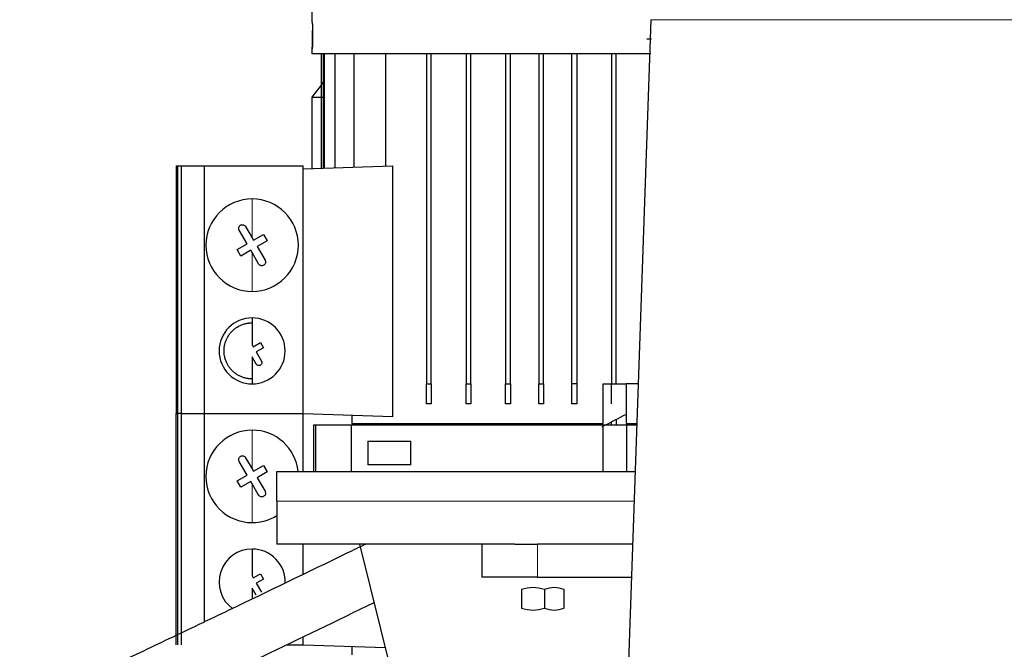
# Model space of a CAD drawing. Header units: inches. Extents: x 0 to 29700, y -16 to 21000.
# Tile 276 of 376: x 13896 to 14194, y 15732 to 15922. Entities that reach past the tile are written whole.
import ezdxf

# ---------------------------------------------------------------- set-up
doc = ezdxf.new("R2010")
doc.units = ezdxf.units.IN
doc.layers.add('1', color=7, linetype='Continuous', true_color=0xffffff)
doc.layers.add('254', color=7, linetype='Continuous', true_color=0xffffff)
doc.styles.add('latin_extended', font='simplex.shx')
doc.dimstyles.get("Standard").update_dxf_attribs({"dimtxt": 0.18, "dimasz": 0.18, "dimexe": 0.18, "dimexo": 0.0625, "dimgap": 0.09, "dimtad": 0, "dimtih": 1, "dimtoh": 1, "dimdec": 4, "dimzin": 0, "dimdsep": 46, "dimtxsty": 'Standard', "dimcen": 0.09, "dimadec": 0, "dimazin": 0, "dimtfac": 1, "dimtdec": 4, "dimtofl": 0, "dimtmove": 0, "dimatfit": 3, "dimfxl": 1, "dimtolj": 1, "dimtzin": 0, "dimarcsym": 0})

# ---------------------------------------------------------------- blocks, each defined once
blk = doc.blocks.new('_U4')
at = {"layer": '254', "color": 3, "linetype": 'Continuous', "lineweight": 13, "transparency": 16777216}
for p, q in [((13540.1, 16100.87), (13540.1, 18753.19)), ((16342.13, 14881.25), (16342.13, 18753.19)), ((13715.1, 18703.19), (16167.13, 18703.19))]:
    blk.add_line(p, q, dxfattribs=at)
at = {"layer": '254', "color": 3, "transparency": 16777216}
for points in [[(13715.1, 18732.36), (13715.1, 18674.02), (13540.1, 18703.19)], [(16167.13, 18674.02), (16167.13, 18732.36), (16342.13, 18703.19)]]:
    blk.add_solid(points, dxfattribs=at)
at = {"layer": 'Defpoints', "color": 0, "transparency": 16777216}
for p in [(16342.13, 18703.19), (13540.1, 16050.87), (16342.13, 14831.25)]:
    blk.add_point(p, dxfattribs=at)
at = {"layer": '254', "color": 2, "lineweight": 13, "transparency": 16777216, "insert": (14632.78, 18965.69), "char_height": 175, "attachment_point": 1, "style": 'latin_extended'}
blk.add_mtext('\\A1;2802', dxfattribs=at)

msp = doc.modelspace()

# ---------------------------------------------------------------- linework, layer by layer
at = {"layer": '1', "color": 2, "linetype": 'Continuous', "lineweight": 25}
msp.add_line((14087.3, 15922.485), (14078.911, 15682.263), dxfattribs=at)
at = {"layer": '1', "color": 110, "linetype": 'Continuous', "lineweight": 13}
msp.add_line((14371.909, 15922.485), (14087.3, 15922.485), dxfattribs=at)
at = {"layer": '254', "color": 2, "linetype": 'Continuous', "lineweight": 25}
for p, q in [((13984.805, 15921.694), (13984.805, 15969.03)), ((14086.053, 15916.694), (14087.504, 15916.694)), ((13984.805, 15912.194), (13984.805, 15913.694)), ((14087.353, 15912.194), (13984.805, 15912.194)), ((13987.605, 15877.478), (13987.605, 15912.194)), ((13987.609, 15912.194), (13987.609, 15877.478)), ((13988.251, 15912.194), (13988.251, 15877.5)), ((13988.479, 15877.508), (13988.479, 15912.194)), ((13991.617, 15912.194), (13991.617, 15877.613)), ((13997.406, 15912.194), (13997.406, 15877.807)), ((14007.044, 15878.131), (14007.044, 15912.194)), ((14019.355, 15912.194), (14019.355, 15812.194)), ((14020.855, 15812.194), (14020.855, 15912.194)), ((14031.355, 15912.194), (14031.355, 15812.194)), ((14032.855, 15812.194), (14032.855, 15912.194)), ((14043.355, 15912.194), (14043.355, 15812.194)), ((14044.855, 15812.194), (14044.855, 15912.194)), ((14053.355, 15912.194), (14053.355, 15812.194)), ((14054.855, 15812.194), (14054.855, 15912.194)), ((14063.355, 15806.194), (14063.355, 15912.194)), ((14064.855, 15912.194), (14064.855, 15806.194)), ((14075.355, 15912.194), (14075.355, 15812.194)), ((14076.855, 15812.194), (14076.855, 15912.194)), ((13984.805, 15899.03), (13987.605, 15902.614)), ((13987.609, 15902.62), (13988.251, 15903.442)), ((13984.805, 15899.03), (13988.251, 15899.03)), ((13984.805, 15877.384), (13984.805, 15899.03)), ((13943.605, 15878.194), (13943.605, 15803.194)), ((13943.605, 15878.194), (13944.105, 15878.194)), ((13944.105, 15803.194), (13944.105, 15878.194)), ((13944.105, 15878.194), (13945.105, 15878.194)), ((13945.105, 15878.194), (13945.105, 15803.194)), ((13945.105, 15878.194), (13952.105, 15878.194)), ((13952.105, 15878.194), (13952.105, 15803.194)), ((13952.105, 15878.194), (13982.105, 15878.194)), ((13982.105, 15877.294), (14009.183, 15878.203)), ((13982.105, 15803.194), (13982.105, 15878.194)), ((14009.183, 15802.184), (14009.183, 15878.203)), ((13965.068, 15854.605), (13962.693, 15858.719)), ((13964.641, 15859.844), (13966.605, 15856.444)), ((13967.016, 15855.73), (13970.047, 15857.48)), ((13970.047, 15857.48), (13971.172, 15855.532)), ((13962.037, 15852.855), (13965.068, 15854.605)), ((13966.605, 15856.444), (13967.016, 15855.73)), ((13971.172, 15855.532), (13968.141, 15853.782)), ((13963.162, 15850.907), (13962.037, 15852.855)), ((13966.193, 15852.657), (13963.162, 15850.907)), ((13966.605, 15851.944), (13966.193, 15852.657)), ((13968.568, 15848.543), (13966.605, 15851.944)), ((13968.141, 15853.782), (13970.516, 15849.668)), ((13966.605, 15832.194), (13966.605, 15824.044)), ((13966.943, 15823.457), (13969.108, 15824.707)), ((13969.108, 15824.707), (13970.033, 15823.105)), ((13966.605, 15824.044), (13966.943, 15823.457)), ((13970.033, 15823.105), (13967.868, 15821.855)), ((13967.868, 15821.855), (13969.443, 15819.127)), ((13966.605, 15820.344), (13966.605, 15812.194)), ((13967.841, 15818.202), (13966.605, 15820.344)), ((14019.355, 15812.194), (14020.855, 15812.194)), ((14020.855, 15812.194), (14020.855, 15806.194)), ((14031.355, 15812.194), (14032.855, 15812.194)), ((14032.855, 15812.194), (14032.855, 15806.194)), ((14043.355, 15812.194), (14044.855, 15812.194)), ((14044.855, 15812.194), (14044.855, 15806.194)), ((14053.355, 15806.194), (14053.355, 15812.194)), ((14053.355, 15812.194), (14054.855, 15812.194)), ((14054.855, 15812.194), (14054.855, 15806.194)), ((14064.855, 15812.194), (14063.355, 15812.194)), ((14072.835, 15812.194), (14075.355, 15812.194)), ((14072.835, 15800.194), (14072.835, 15812.194)), ((14075.355, 15812.194), (14076.855, 15812.194)), ((14076.855, 15812.194), (14079.829, 15812.194)), ((14079.829, 15812.194), (14079.829, 15800.194)), ((14083.449, 15812.194), (14079.829, 15812.194)), ((14020.855, 15806.194), (14019.355, 15806.194)), ((14032.855, 15806.194), (14031.355, 15806.194)), ((14044.855, 15806.194), (14043.355, 15806.194)), ((14054.855, 15806.194), (14053.355, 15806.194)), ((14064.855, 15806.194), (14063.355, 15806.194)), ((13943.605, 15803.194), (13944.105, 15803.194)), ((13943.605, 15733.194), (13943.605, 15803.193)), ((13945.105, 15803.194), (13944.105, 15803.194)), ((13944.105, 15733.194), (13944.105, 15803.193)), ((13945.105, 15803.194), (13952.105, 15803.194)), ((13945.105, 15803.193), (13945.105, 15733.194)), ((13952.105, 15803.194), (13982.105, 15803.194)), ((13952.105, 15803.193), (13952.105, 15740.081)), ((13982.005, 15803.194), (13982.105, 15803.094)), ((14009.183, 15802.184), (13982.105, 15803.094)), ((13982.105, 15785.694), (13982.105, 15803.094)), ((13996.744, 15802.602), (13996.744, 15800.194)), ((14075.355, 15799.694), (14075.355, 15800.73)), ((14076.855, 15801.484), (14076.855, 15799.694)), ((13985.165, 15799.694), (13985.165, 15785.694)), ((13985.825, 15799.694), (13985.165, 15799.694)), ((13986.537, 15799.694), (13985.825, 15799.694)), ((13985.825, 15799.694), (13985.825, 15785.694)), ((13996.731, 15799.694), (13986.537, 15799.694)), ((13996.744, 15799.694), (13996.731, 15799.694)), ((13996.731, 15785.694), (13996.731, 15799.694)), ((13996.744, 15800.194), (14054.105, 15800.194)), ((14072.835, 15799.694), (13996.744, 15799.694)), ((14009.183, 15799.694), (14009.183, 15800.194)), ((14019.355, 15800.194), (14019.355, 15799.694)), ((14020.855, 15799.694), (14020.855, 15800.194)), ((14031.355, 15799.694), (14031.355, 15800.194)), ((14032.855, 15800.193), (14032.855, 15799.693)), ((14043.355, 15799.693), (14043.355, 15800.193)), ((14044.855, 15800.193), (14044.855, 15799.693)), ((14053.355, 15799.694), (14053.355, 15800.194)), ((14054.105, 15800.194), (14072.835, 15800.194)), ((14054.855, 15800.193), (14054.855, 15799.693)), ((14063.355, 15799.693), (14063.355, 15800.193)), ((14064.855, 15800.193), (14064.855, 15799.693)), ((14072.899, 15799.694), (14072.835, 15799.694)), ((14079.553, 15799.694), (14072.899, 15799.694)), ((14072.899, 15785.694), (14072.899, 15799.694)), ((14080.017, 15799.694), (14079.553, 15799.694)), ((14079.829, 15800.194), (14083.03, 15800.194)), ((14083.012, 15799.694), (14080.017, 15799.694)), ((14080.017, 15785.694), (14080.017, 15799.694)), ((14001.643, 15794.894), (14001.643, 15787.694)), ((14001.643, 15794.894), (14008.143, 15794.894)), ((14008.143, 15794.894), (14014.643, 15794.894)), ((14014.643, 15787.694), (14014.643, 15794.894)), ((13965.068, 15784.605), (13962.693, 15788.719)), ((13964.641, 15789.844), (13966.605, 15786.444)), ((13966.605, 15786.444), (13967.016, 15785.73)), ((13967.016, 15785.73), (13970.047, 15787.48)), ((13971.172, 15785.532), (13968.141, 15783.782)), ((13970.047, 15787.48), (13971.172, 15785.532)), ((13974.105, 15776.694), (13974.105, 15785.694)), ((13974.105, 15785.694), (14082.522, 15785.694)), ((14008.143, 15787.694), (14001.643, 15787.694)), ((14014.643, 15787.694), (14008.143, 15787.694)), ((13962.037, 15782.855), (13965.068, 15784.605)), ((13963.162, 15780.907), (13962.037, 15782.855)), ((13966.193, 15782.657), (13963.162, 15780.907)), ((13966.605, 15781.944), (13966.193, 15782.657)), ((13968.141, 15783.782), (13970.516, 15779.668)), ((13968.568, 15778.543), (13966.605, 15781.944)), ((13974.105, 15776.694), (13974.105, 15763.694)), ((13966.605, 15762.194), (13966.605, 15754.044)), ((14046.099, 15763.694), (13974.105, 15763.694)), ((13982.105, 15754.529), (13982.105, 15763.694)), ((13999.105, 15763.694), (14013.316, 15706.694)), ((14036.105, 15763.694), (14036.105, 15753.694)), ((14046.104, 15763.694), (14053.038, 15763.694)), ((14081.755, 15763.694), (14053.038, 15763.694)), ((13966.605, 15754.044), (13966.943, 15753.457)), ((13966.943, 15753.457), (13969.108, 15754.707)), ((13970.033, 15753.105), (13967.868, 15751.855)), ((13969.108, 15754.707), (13970.033, 15753.105)), ((14053.038, 15753.694), (14036.105, 15753.694)), ((14053.038, 15753.694), (14081.406, 15753.694)), ((13967.841, 15748.202), (13966.605, 15750.344)), ((13966.605, 15750.344), (13966.605, 15746.965)), ((13967.868, 15751.855), (13969.443, 15749.127)), ((14048.149, 15749.913), (14048.149, 15744.274)), ((14055.082, 15749.913), (14055.082, 15744.274)), ((14061.038, 15744.274), (14061.038, 15749.913)), ((13982.105, 15733.194), (13982.105, 15735.653)), ((13977.019, 15733.194), (13982.105, 15733.194)), ((13982.005, 15733.194), (13982.105, 15733.094)), ((14006.942, 15732.26), (13982.105, 15733.094)), ((13996.744, 15732.602), (13996.744, 15730.194))]:
    msp.add_line(p, q, dxfattribs=at)
at = {"layer": '254', "color": 110, "linetype": 'Continuous', "lineweight": 13}
for p, q in [((13966.605, 15868.194), (13966.605, 15856.444)), ((13966.605, 15851.944), (13966.605, 15840.194)), ((13966.605, 15798.194), (13966.605, 15786.444)), ((13966.605, 15781.944), (13966.605, 15770.194)), ((14082.206, 15776.694), (13974.105, 15776.694)), ((14053.038, 15763.694), (14053.038, 15753.694))]:
    msp.add_line(p, q, dxfattribs=at)
at = {"layer": '254', "color": 2, "linetype": 'Continuous', "lineweight": 25}
for centre, radius, start, end in [((13966.605, 15854.194), 14, 90, 270), ((13966.605, 15854.194), 14, 270, 90), ((13966.605, 15822.194), 10, 90, 270), ((13966.605, 15822.194), 10, 270, 90), ((13966.605, 15784.194), 14, 90, 270), ((13966.605, 15784.194), 14, 6.14813, 90), ((13966.605, 15784.194), 14, 270, 302.39437), ((13966.605, 15752.194), 10, 90, 234.01406), ((13966.605, 15752.194), 10, 357.73594, 90)]:
    msp.add_arc(centre, radius, start, end, dxfattribs=at)
for points, knots in [([(13984.805, 15921.694), (13984.805, 15921.69), (13984.805, 15921.689), (13984.805, 15921.687), (13984.805, 15921.685), (13984.805, 15921.683), (13984.805, 15921.68), (13984.806, 15921.677), (13984.806, 15921.674), (13984.806, 15921.671), (13984.806, 15921.667), (13984.806, 15921.663), (13984.807, 15921.659), (13984.807, 15921.655), (13984.807, 15921.65), (13984.807, 15921.645), (13984.808, 15921.64), (13984.808, 15921.634), (13984.808, 15921.629), (13984.809, 15921.623), (13984.81, 15921.606), (13984.811, 15921.575), (13984.814, 15921.522), (13984.818, 15921.461), (13984.823, 15921.367), (13984.83, 15921.226), (13984.838, 15921.058), (13984.846, 15920.907), (13984.851, 15920.786), (13984.857, 15920.658), (13984.863, 15920.507), (13984.87, 15920.331), (13984.877, 15920.128), (13984.885, 15919.916), (13984.891, 15919.695), (13984.898, 15919.463), (13984.903, 15919.244), (13984.907, 15919.039), (13984.911, 15918.853), (13984.913, 15918.664), (13984.915, 15918.517), (13984.916, 15918.413), (13984.917, 15918.354), (13984.918, 15918.294), (13984.918, 15918.235), (13984.919, 15918.175), (13984.919, 15918.115), (13984.919, 15918.055), (13984.92, 15917.995), (13984.92, 15917.935), (13984.92, 15917.875), (13984.92, 15917.814), (13984.92, 15917.754), (13984.92, 15917.714), (13984.92, 15917.694)], [0, 0, 0, 0, 0.0311196, 0.0363129, 0.0415074, 0.0467035, 0.0519016, 0.057102, 0.062305, 0.0675111, 0.0727204, 0.0779335, 0.0831506, 0.0883722, 0.0935984, 0.0988298, 0.1040666, 0.1093091, 0.1145578, 0.1198129, 0.1250749, 0.1564742, 0.1877096, 0.2188571, 0.2499932, 0.3125449, 0.3751981, 0.4064058, 0.4375708, 0.4687695, 0.5000784, 0.5421359, 0.5838092, 0.6252765, 0.6667188, 0.7083174, 0.7502514, 0.7816793, 0.8129365, 0.8440985, 0.8752414, 0.8848597, 0.8944664, 0.9040637, 0.9136538, 0.9232389, 0.9328211, 0.9424026, 0.9519856, 0.9615724, 0.971165, 0.9807657, 0.9903766, 1, 1, 1, 1]), ([(13984.805, 15913.694), (13984.805, 15913.697), (13984.805, 15913.698), (13984.805, 15913.7), (13984.805, 15913.702), (13984.805, 15913.704), (13984.805, 15913.707), (13984.806, 15913.71), (13984.806, 15913.713), (13984.806, 15913.716), (13984.806, 15913.72), (13984.806, 15913.724), (13984.807, 15913.728), (13984.807, 15913.732), (13984.807, 15913.737), (13984.807, 15913.742), (13984.808, 15913.747), (13984.808, 15913.753), (13984.808, 15913.759), (13984.809, 15913.765), (13984.81, 15913.781), (13984.811, 15913.812), (13984.814, 15913.865), (13984.818, 15913.926), (13984.823, 15914.02), (13984.83, 15914.161), (13984.838, 15914.329), (13984.846, 15914.48), (13984.851, 15914.601), (13984.857, 15914.729), (13984.863, 15914.88), (13984.87, 15915.056), (13984.877, 15915.258), (13984.885, 15915.47), (13984.891, 15915.692), (13984.898, 15915.923), (13984.904, 15916.178), (13984.909, 15916.458), (13984.914, 15916.76), (13984.918, 15917.067), (13984.92, 15917.379), (13984.92, 15917.655), (13984.92, 15917.891), (13984.919, 15918.087), (13984.918, 15918.282), (13984.915, 15918.54), (13984.911, 15918.857), (13984.906, 15919.104), (13984.903, 15919.224)], [0, 0, 0, 0, 0.024893, 0.0290472, 0.0332024, 0.0373589, 0.0415169, 0.0456768, 0.0498388, 0.0540032, 0.0581703, 0.0623403, 0.0665136, 0.0706904, 0.074871, 0.0790556, 0.0832446, 0.0874382, 0.0916367, 0.0958404, 0.1000495, 0.1251666, 0.1501524, 0.1750678, 0.199974, 0.2500099, 0.3001276, 0.3250916, 0.3500211, 0.3749774, 0.4000214, 0.4336641, 0.4669996, 0.5001701, 0.5333206, 0.5665958, 0.6001391, 0.6403574, 0.6802271, 0.7199976, 0.7599202, 0.8002432, 0.8252772, 0.8502303, 0.8751639, 0.9001396, 0.9502323, 1, 1, 1, 1]), ([(13984.92, 15917.694), (13984.92, 15917.683), (13984.92, 15917.661), (13984.92, 15917.628), (13984.92, 15917.596), (13984.92, 15917.563), (13984.92, 15917.53), (13984.92, 15917.498), (13984.92, 15917.465), (13984.92, 15917.433), (13984.92, 15917.4), (13984.919, 15917.367), (13984.919, 15917.335), (13984.919, 15917.302), (13984.919, 15917.27), (13984.919, 15917.237), (13984.918, 15917.205), (13984.918, 15917.172), (13984.918, 15917.14), (13984.918, 15917.107), (13984.917, 15917.075), (13984.917, 15917.042), (13984.917, 15917.01), (13984.916, 15916.977), (13984.916, 15916.945), (13984.915, 15916.859), (13984.913, 15916.72), (13984.91, 15916.531), (13984.907, 15916.345), (13984.902, 15916.101), (13984.895, 15915.804), (13984.886, 15915.523), (13984.879, 15915.309), (13984.874, 15915.154), (13984.868, 15915.006), (13984.862, 15914.848), (13984.855, 15914.683), (13984.847, 15914.516), (13984.84, 15914.364), (13984.833, 15914.227), (13984.827, 15914.104), (13984.822, 15914.004), (13984.818, 15913.925), (13984.814, 15913.864), (13984.811, 15913.811), (13984.809, 15913.778), (13984.808, 15913.759), (13984.808, 15913.748), (13984.807, 15913.739), (13984.807, 15913.73), (13984.806, 15913.722), (13984.806, 15913.716), (13984.806, 15913.71), (13984.805, 15913.705), (13984.805, 15913.701), (13984.805, 15913.698), (13984.805, 15913.695), (13984.805, 15913.694), (13984.805, 15913.694)], [0, 0, 0, 0, 0.0052057, 0.01041, 0.0156134, 0.0208162, 0.0260187, 0.0312213, 0.0364244, 0.0416283, 0.0468333, 0.0520398, 0.0572481, 0.0624587, 0.0676718, 0.0728878, 0.0781071, 0.0833299, 0.0885567, 0.0937878, 0.0990236, 0.1042643, 0.1095104, 0.1147621, 0.1200199, 0.125284, 0.1567208, 0.1879978, 0.2191913, 0.2503783, 0.3130112, 0.3757595, 0.4070072, 0.4382147, 0.4694587, 0.5008157, 0.5429263, 0.5846549, 0.6261798, 0.667682, 0.7093427, 0.7513413, 0.7828174, 0.81412, 0.8453247, 0.8765073, 0.8861518, 0.8957826, 0.9054019, 0.9150118, 0.9246146, 0.9342125, 0.9438076, 0.953402, 0.9629981, 0.972598, 0.9822038, 1, 1, 1, 1]), ([(13962.693, 15858.719), (13962.629, 15858.829), (13962.584, 15858.952), (13962.538, 15859.202), (13962.536, 15859.333), (13962.576, 15859.585), (13962.619, 15859.709), (13962.74, 15859.931), (13962.821, 15860.033), (13963.007, 15860.201), (13963.116, 15860.27), (13963.346, 15860.367), (13963.47, 15860.396), (13963.718, 15860.412), (13963.845, 15860.399), (13964.086, 15860.333), (13964.202, 15860.279), (13964.409, 15860.137), (13964.502, 15860.047), (13964.599, 15859.912), (13964.621, 15859.879), (13964.641, 15859.844)], [0, 0, 0, 0, 0.1090467, 0.1090467, 0.2181144, 0.2181144, 0.3265591, 0.3265591, 0.4337192, 0.4337192, 0.5396982, 0.5396982, 0.6451221, 0.6451221, 0.7508428, 0.7508428, 0.8575729, 0.8575729, 0.9655944, 0.9655944, 1, 1, 1, 1]), ([(13970.516, 15849.668), (13970.58, 15849.558), (13970.625, 15849.436), (13970.672, 15849.185), (13970.673, 15849.054), (13970.633, 15848.803), (13970.591, 15848.679), (13970.469, 15848.456), (13970.389, 15848.354), (13970.202, 15848.186), (13970.093, 15848.117), (13969.863, 15848.02), (13969.739, 15847.991), (13969.491, 15847.975), (13969.364, 15847.988), (13969.124, 15848.054), (13969.007, 15848.108), (13968.801, 15848.25), (13968.708, 15848.341), (13968.61, 15848.475), (13968.588, 15848.509), (13968.568, 15848.543)], [0, 0, 0, 0, 0.1090467, 0.1090467, 0.2181144, 0.2181144, 0.3265591, 0.3265591, 0.4337192, 0.4337192, 0.5396982, 0.5396982, 0.6451221, 0.6451221, 0.7508428, 0.7508428, 0.8575729, 0.8575729, 0.9655944, 0.9655944, 1, 1, 1, 1]), ([(13969.443, 15819.127), (13969.496, 15819.036), (13969.533, 15818.936), (13969.571, 15818.729), (13969.572, 15818.621), (13969.539, 15818.414), (13969.504, 15818.312), (13969.404, 15818.129), (13969.337, 15818.046), (13969.184, 15817.908), (13969.094, 15817.851), (13968.905, 15817.772), (13968.803, 15817.748), (13968.6, 15817.735), (13968.495, 15817.746), (13968.298, 15817.8), (13968.202, 15817.844), (13968.033, 15817.961), (13967.956, 15818.035), (13967.876, 15818.146), (13967.858, 15818.173), (13967.841, 15818.202)], [0, 0, 0, 0, 0.1092275, 0.1092275, 0.2184783, 0.2184783, 0.3270386, 0.3270386, 0.4341746, 0.4341746, 0.5400016, 0.5400016, 0.6452163, 0.6452163, 0.7507627, 0.7507627, 0.8574278, 0.8574278, 0.9655219, 0.9655219, 1, 1, 1, 1]), ([(13962.693, 15788.719), (13962.629, 15788.829), (13962.584, 15788.952), (13962.538, 15789.202), (13962.536, 15789.333), (13962.576, 15789.585), (13962.619, 15789.709), (13962.74, 15789.931), (13962.821, 15790.033), (13963.007, 15790.201), (13963.116, 15790.27), (13963.346, 15790.367), (13963.47, 15790.396), (13963.718, 15790.412), (13963.845, 15790.399), (13964.086, 15790.333), (13964.202, 15790.279), (13964.409, 15790.137), (13964.502, 15790.047), (13964.599, 15789.912), (13964.621, 15789.879), (13964.641, 15789.844)], [0, 0, 0, 0, 0.1090467, 0.1090467, 0.2181144, 0.2181144, 0.3265591, 0.3265591, 0.4337192, 0.4337192, 0.5396982, 0.5396982, 0.6451221, 0.6451221, 0.7508428, 0.7508428, 0.8575729, 0.8575729, 0.9655944, 0.9655944, 1, 1, 1, 1]), ([(13970.516, 15779.668), (13970.58, 15779.558), (13970.625, 15779.436), (13970.672, 15779.185), (13970.673, 15779.054), (13970.633, 15778.803), (13970.591, 15778.679), (13970.469, 15778.456), (13970.389, 15778.354), (13970.202, 15778.186), (13970.093, 15778.117), (13969.863, 15778.02), (13969.739, 15777.991), (13969.491, 15777.975), (13969.364, 15777.988), (13969.124, 15778.054), (13969.007, 15778.108), (13968.801, 15778.25), (13968.708, 15778.341), (13968.61, 15778.475), (13968.588, 15778.509), (13968.568, 15778.543)], [0, 0, 0, 0, 0.1090467, 0.1090467, 0.2181144, 0.2181144, 0.3265591, 0.3265591, 0.4337192, 0.4337192, 0.5396982, 0.5396982, 0.6451221, 0.6451221, 0.7508428, 0.7508428, 0.8575729, 0.8575729, 0.9655944, 0.9655944, 1, 1, 1, 1]), ([(14001.007, 15763.676), (13999.096, 15762.745), (13985.283, 15756.022), (13965.374, 15746.417), (13941.544, 15735.019), (13926.655, 15727.963), (13916.944, 15723.317), (13912.429, 15721.188), (13910.367, 15720.25), (13909.307, 15719.766), (13908.71, 15719.486), (13908.367, 15719.315), (13908.247, 15719.226), (13908.329, 15719.189), (13908.689, 15719.174), (13909.59, 15719.115), (13910.626, 15719), (13911.225, 15718.733), (13911.314, 15718.691)], [0, 0, 0, 0, 0.0576135, 0.4162495, 0.599508, 0.7791348, 0.8687887, 0.908767, 0.9270539, 0.9352867, 0.9422926, 0.9485685, 0.9545823, 0.9606371, 0.9669374, 0.9806449, 0.9971666, 1, 1, 1, 1]), ([(13919.124, 15706.462), (13919.241, 15706.337), (13919.587, 15706.127), (13920.383, 15706.271), (13921.542, 15706.729), (13924.621, 15708.221), (13941.311, 15716.101), (13967.888, 15728.74), (13992.294, 15740.531), (14003.519, 15745.992)], [0, 0, 0, 0, 0.0139635, 0.0344838, 0.0548981, 0.0757631, 0.1690154, 0.6173822, 1, 1, 1, 1])]:
    msp.add_open_spline(points, degree=3, knots=knots, dxfattribs=at)
msp.add_rational_spline([(13966.604, 15813.694), (13966.566, 15813.694), (13966.528, 15813.694), (13966.49, 15813.694), (13963.447, 15813.749), (13959.482, 15815.323), (13958.052, 15819.342), (13958.16, 15825.351), (13959.734, 15829.316), (13963.753, 15830.746), (13966.758, 15830.692)], [1.01655750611, 1.01658426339, 1.01660244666, 1.01661171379, 1.01661171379, 0.958470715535, 1.01661171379, 1.01661171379, 0.958470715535, 1.01661171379, 1.01661171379], degree=4, knots=[0, 0, 0, 0, 0, 0.0062729, 0.0062729, 0.0062729, 0.5031365, 0.5031365, 0.5031365, 1, 1, 1, 1, 1], dxfattribs=at)
for points, weights in [([(14019.355, 15806.194), (14019.355, 15809.062), (14019.355, 15812.194)], [1, 1.00067841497, 1]), ([(14031.355, 15806.194), (14031.355, 15809.087), (14031.355, 15812.194)], [1, 1.00054958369, 1]), ([(14043.355, 15806.194), (14043.355, 15809.098), (14043.355, 15812.194)], [1, 1.00049485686, 1]), ([(14075.355, 15806.194), (14075.355, 15809.089), (14075.355, 15812.194)], [1, 1.00053978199, 1])]:
    msp.add_rational_spline(points, weights, degree=2, dxfattribs=at)
for points in [[(14079.846, 15802.954), (14077.402, 15801.703), (14074.958, 15800.456), (14072.514, 15799.212)], [(14065.863, 15800.176), (14066.652, 15800.069), (14067.441, 15799.962), (14068.228, 15799.856)], [(14051.616, 15750.494), (14050.442, 15750.494), (14049.27, 15750.263), (14048.149, 15749.913)], [(14055.082, 15749.913), (14053.954, 15750.266), (14052.788, 15750.494), (14051.616, 15750.494)], [(14058.06, 15750.494), (14057.049, 15750.494), (14056.054, 15750.267), (14055.082, 15749.913)], [(14061.038, 15749.913), (14060.064, 15750.268), (14059.075, 15750.494), (14058.06, 15750.494)], [(14048.149, 15744.274), (14049.27, 15743.924), (14050.442, 15743.694), (14051.616, 15743.694)], [(14051.616, 15743.694), (14052.788, 15743.694), (14053.954, 15743.922), (14055.082, 15744.274)], [(14055.082, 15744.274), (14056.054, 15743.921), (14057.049, 15743.694), (14058.06, 15743.694)], [(14058.06, 15743.694), (14059.075, 15743.694), (14060.064, 15743.92), (14061.038, 15744.274)]]:
    msp.add_open_spline(points, degree=3, dxfattribs=at)

# ---------------------------------------------------------------- dimensions: what is measured, and where the dimension line sits
at = {"layer": '254', "color": 2, "linetype": 'Continuous', "lineweight": 13}
dim = msp.add_linear_dim(base=(16342.127, 18703.192), p1=(13540.095, 16050.87), p2=(16342.127, 14831.252), dimstyle='Standard', override={"dimscale": 50, "dimtxt": 3.5, "dimasz": 3.5, "dimexe": 1, "dimexo": 1, "dimgap": 1.75, "dimtad": 1, "dimtih": 1, "dimtoh": 0, "dimdec": 0, "dimlfac": 1, "dimzin": 8, "dimdsep": 46, "dimlunit": 2, "dimtxsty": 'latin_extended', "dimsah": 1, "dimse1": 0, "dimse2": 0, "dimsd1": 0, "dimsd2": 0, "dimclrd": 3, "dimclre": 3, "dimclrt": 2, "dimtol": 0, "dimtm": -0.1, "dimtfac": 0.714286, "dimtdec": 3, "dimtofl": 1, "dimtmove": 0, "dimtzin": 8, "dimlwd": 13, "dimlwe": 13}, dxfattribs=at)
dim.commit()
dim.dimension.update_dxf_attribs({"geometry": '_U4', "text_midpoint": (14941.111, 18703.192), "dimtype": 160})

doc.saveas('drawing.dxf')
